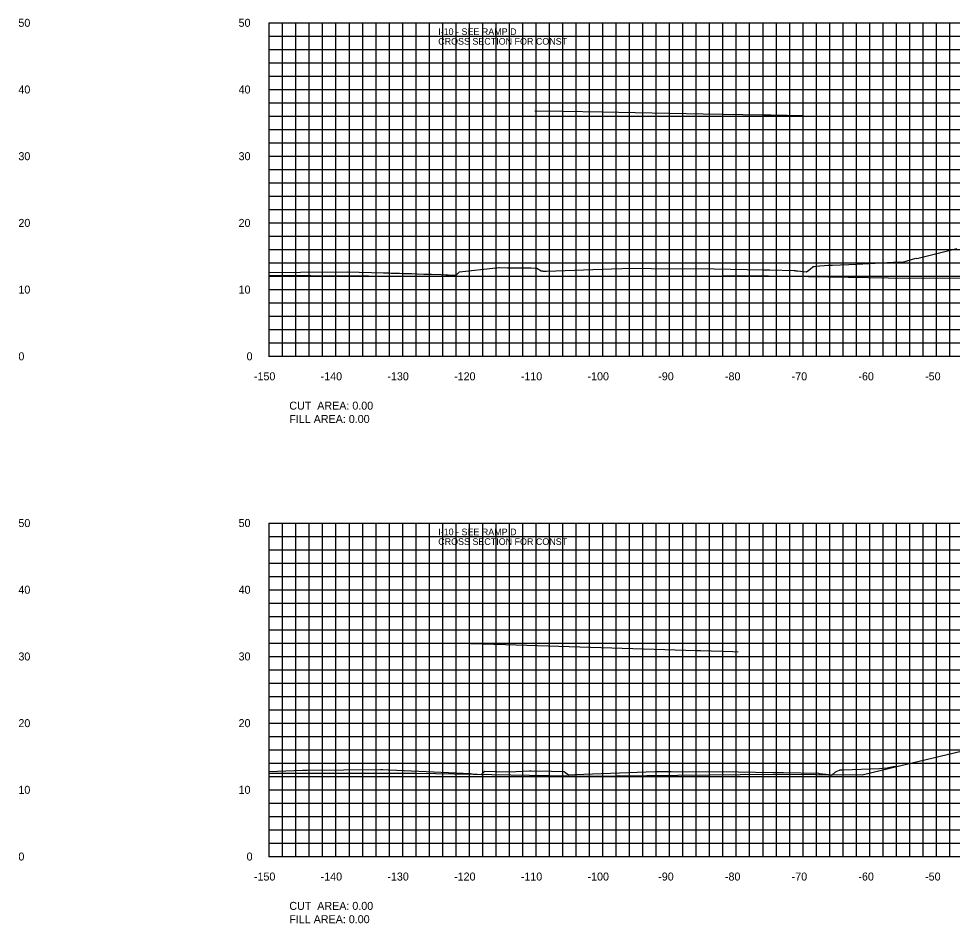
# Model space of a CAD drawing. Extents: x 1800880 to 1814006, y 250083 to 250560.
# Drawn here: x 1809583.4 to 1809723.4, y 250089.4 to 250225 of the extents above; entities that cross this region are included whole.
import ezdxf

# ---------------------------------------------------------------- set-up
doc = ezdxf.new("R2010")
doc.units = 0
for name, color, linetype in [('33', 7, 'Continuous'), ('CL-CNST', 7, 'Continuous'), ('DESIGN - DRAINAGE - Bridges', 7, 'Continuous'), ('DRAINAGETXT', 7, 'Continuous'), ('EPTEXT', 7, 'Continuous'), ('Level 46', 7, 'Continuous'), ('Level 62', 7, 'Continuous')]:
    doc.layers.add(name, color=color, linetype=linetype)

msp = doc.modelspace()

# ---------------------------------------------------------------- linework, layer by layer
at = {"layer": 'CL-CNST'}
for points in [[(1809621, 250187.01), (1809625.7, 250187.05), (1809632.67, 250187.08), (1809638.12, 250186.95), (1809638.37, 250186.94), (1809638.64, 250186.93), (1809638.94, 250186.92), (1809639.27, 250186.91), (1809639.64, 250186.9), (1809640.05, 250186.89), (1809640.52, 250186.87), (1809641.04, 250186.86), (1809641.65, 250186.84), (1809642.35, 250186.82), (1809643.17, 250186.79), (1809644.14, 250186.76), (1809645.31, 250186.72), (1809646.75, 250186.68), (1809647.48, 250186.65), (1809647.54, 250186.65), (1809647.65, 250186.65), (1809647.74, 250186.65), (1809647.82, 250186.64), (1809649.03, 250186.6), (1809649.19, 250186.77), (1809649.49, 250187.08), (1809654.96, 250187.68), (1809655.13, 250187.69), (1809655.39, 250187.72), (1809655.48, 250187.72), (1809656.7, 250187.7), (1809657.14, 250187.7), (1809657.46, 250187.7), (1809660.25, 250187.67), (1809661.11, 250187.65), (1809661.73, 250187.26), (1809661.78, 250187.22), (1809661.94, 250187.22), (1809661.95, 250187.22), (1809661.97, 250187.22), (1809661.99, 250187.21), (1809662.03, 250187.21), (1809662.07, 250187.21), (1809662.13, 250187.2), (1809662.22, 250187.2), (1809662.39, 250187.18), (1809662.56, 250187.17), (1809672.27, 250187.52), (1809675.54, 250187.63), (1809678.29, 250187.61), (1809687.68, 250187.55), (1809695.08, 250187.39), (1809696, 250187.37), (1809699.68, 250187.29), (1809699.71, 250187.28), (1809699.81, 250187.27), (1809699.91, 250187.26), (1809700, 250187.25), (1809700.08, 250187.25), (1809700.15, 250187.24), (1809701.5, 250187.07), (1809701.86, 250187.35), (1809702.12, 250187.54), (1809702.47, 250187.86), (1809702.52, 250187.9), (1809702.64, 250187.91), (1809702.67, 250187.91), (1809702.94, 250187.94), (1809704.79, 250188.07), (1809704.87, 250188.07), (1809705.28, 250188.07), (1809705.43, 250188.08), (1809709.07, 250188.24), (1809715.46, 250188.57), (1809715.79, 250188.56), (1809715.95, 250188.56), (1809717.9, 250189.12), (1809718.05, 250189.11), (1809724.06, 250190.61)], [(1809621, 250112.16), (1809625.98, 250112.36), (1809626.66, 250112.39), (1809637.66, 250112.47), (1809638, 250112.47), (1809638.8, 250112.44), (1809638.84, 250112.44), (1809639.02, 250112.43), (1809651.14, 250111.86), (1809651.68, 250111.8), (1809652.16, 250111.77), (1809652.78, 250111.71), (1809653.01, 250111.93), (1809653.32, 250112.21), (1809656.89, 250112.13), (1809660.02, 250112.3), (1809660.26, 250112.3), (1809663.28, 250112.25), (1809665.19, 250112.19), (1809665.47, 250111.99), (1809665.86, 250111.7), (1809666.79, 250111.71), (1809666.81, 250111.71), (1809670.78, 250111.86), (1809678.86, 250112.18), (1809681.22, 250112.17), (1809691.29, 250112.13), (1809696.47, 250112.04), (1809698.06, 250112.01), (1809703.3, 250111.92), (1809703.42, 250111.9), (1809703.74, 250111.85), (1809703.82, 250111.83), (1809703.98, 250111.82), (1809704.16, 250111.79), (1809704.29, 250111.77), (1809704.4, 250111.76), (1809704.49, 250111.75), (1809704.57, 250111.74), (1809704.63, 250111.73), (1809704.68, 250111.72), (1809704.73, 250111.72), (1809704.77, 250111.71), (1809704.8, 250111.71), (1809704.83, 250111.7), (1809704.86, 250111.7), (1809705.34, 250111.65), (1809705.84, 250112.06), (1809705.91, 250112.12), (1809705.97, 250112.2), (1809706.45, 250112.4), (1809706.53, 250112.42), (1809707, 250112.41), (1809712.45, 250112.61), (1809713.59, 250112.74), (1809713.81, 250112.77), (1809714.57, 250112.94), (1809715.03, 250112.94), (1809716.33, 250113.21), (1809726.79, 250115.75)]]:
    msp.add_lwpolyline(points, dxfattribs=at)
at = {"layer": 'DESIGN - DRAINAGE - Bridges'}
for p, q in [((1809620.94, 250224.43), (1809621, 250224.43)), ((1809621, 250174.43), (1809621, 250224.43)), ((1809620.94, 250214.43), (1809621, 250214.43)), ((1809620.94, 250204.43), (1809621, 250204.43)), ((1809620.94, 250194.43), (1809621, 250194.43)), ((1809620.94, 250184.43), (1809621, 250184.43)), ((1809620.94, 250174.43), (1809621, 250174.43)), ((1809621, 250174.43), (1809921, 250174.43)), ((1809621, 250174.37), (1809621, 250174.43)), ((1809631, 250174.37), (1809631, 250174.43)), ((1809641, 250174.37), (1809641, 250174.43)), ((1809651, 250174.37), (1809651, 250174.43)), ((1809661, 250174.37), (1809661, 250174.43)), ((1809671, 250174.37), (1809671, 250174.43)), ((1809681, 250174.37), (1809681, 250174.43)), ((1809691, 250174.37), (1809691, 250174.43)), ((1809701, 250174.37), (1809701, 250174.43)), ((1809711, 250174.37), (1809711, 250174.43)), ((1809721, 250174.37), (1809721, 250174.43)), ((1809620.94, 250149.43), (1809621, 250149.43)), ((1809621, 250099.43), (1809621, 250149.43)), ((1809620.94, 250139.43), (1809621, 250139.43)), ((1809620.94, 250129.43), (1809621, 250129.43)), ((1809620.94, 250119.43), (1809621, 250119.43)), ((1809620.94, 250109.43), (1809621, 250109.43)), ((1809620.94, 250099.43), (1809621, 250099.43)), ((1809621, 250099.43), (1809921, 250099.43)), ((1809621, 250099.37), (1809621, 250099.43)), ((1809631, 250099.37), (1809631, 250099.43)), ((1809641, 250099.37), (1809641, 250099.43)), ((1809651, 250099.37), (1809651, 250099.43)), ((1809661, 250099.37), (1809661, 250099.43)), ((1809671, 250099.37), (1809671, 250099.43)), ((1809681, 250099.37), (1809681, 250099.43)), ((1809691, 250099.37), (1809691, 250099.43)), ((1809701, 250099.37), (1809701, 250099.43)), ((1809711, 250099.37), (1809711, 250099.43)), ((1809721, 250099.37), (1809721, 250099.43))]:
    msp.add_line(p, q, dxfattribs=at)
at = {"layer": 'Level 46'}
for p, q in [((1809621, 250224.43), (1809921, 250224.43)), ((1809621, 250174.43), (1809621, 250224.43)), ((1809623, 250174.43), (1809623, 250224.43)), ((1809625, 250174.43), (1809625, 250224.43)), ((1809627, 250174.43), (1809627, 250224.43)), ((1809629, 250174.43), (1809629, 250224.43)), ((1809631, 250174.43), (1809631, 250224.43)), ((1809633, 250174.43), (1809633, 250224.43)), ((1809635, 250174.43), (1809635, 250224.43)), ((1809637, 250174.43), (1809637, 250224.43)), ((1809639, 250174.43), (1809639, 250224.43)), ((1809641, 250174.43), (1809641, 250224.43)), ((1809643, 250174.43), (1809643, 250224.43)), ((1809645, 250174.43), (1809645, 250224.43)), ((1809647, 250174.43), (1809647, 250224.43)), ((1809649, 250174.43), (1809649, 250224.43)), ((1809651, 250174.43), (1809651, 250224.43)), ((1809653, 250174.43), (1809653, 250224.43)), ((1809655, 250174.43), (1809655, 250224.43)), ((1809657, 250174.43), (1809657, 250224.43)), ((1809659, 250174.43), (1809659, 250224.43)), ((1809661, 250174.43), (1809661, 250224.43)), ((1809663, 250174.43), (1809663, 250224.43)), ((1809665, 250174.43), (1809665, 250224.43)), ((1809667, 250174.43), (1809667, 250224.43)), ((1809669, 250174.43), (1809669, 250224.43)), ((1809671, 250174.43), (1809671, 250224.43)), ((1809673, 250174.43), (1809673, 250224.43)), ((1809675, 250174.43), (1809675, 250224.43)), ((1809677, 250174.43), (1809677, 250224.43)), ((1809679, 250174.43), (1809679, 250224.43)), ((1809681, 250174.43), (1809681, 250224.43)), ((1809683, 250174.43), (1809683, 250224.43)), ((1809685, 250174.43), (1809685, 250224.43)), ((1809687, 250174.43), (1809687, 250224.43)), ((1809689, 250174.43), (1809689, 250224.43)), ((1809691, 250174.43), (1809691, 250224.43)), ((1809693, 250174.43), (1809693, 250224.43)), ((1809695, 250174.43), (1809695, 250224.43)), ((1809697, 250174.43), (1809697, 250224.43)), ((1809699, 250174.43), (1809699, 250224.43)), ((1809701, 250174.43), (1809701, 250224.43)), ((1809703, 250174.43), (1809703, 250224.43)), ((1809705, 250174.43), (1809705, 250224.43)), ((1809707, 250174.43), (1809707, 250224.43)), ((1809709, 250174.43), (1809709, 250224.43)), ((1809711, 250174.43), (1809711, 250224.43)), ((1809713, 250174.43), (1809713, 250224.43)), ((1809715, 250174.43), (1809715, 250224.43)), ((1809717, 250174.43), (1809717, 250224.43)), ((1809719, 250174.43), (1809719, 250224.43)), ((1809721, 250174.43), (1809721, 250224.43)), ((1809723, 250174.43), (1809723, 250224.43)), ((1809621, 250222.43), (1809921, 250222.43)), ((1809621, 250220.43), (1809921, 250220.43)), ((1809621, 250218.43), (1809921, 250218.43)), ((1809621, 250216.43), (1809921, 250216.43)), ((1809621, 250214.43), (1809921, 250214.43)), ((1809621, 250212.43), (1809921, 250212.43)), ((1809621, 250210.43), (1809921, 250210.43)), ((1809621, 250208.43), (1809921, 250208.43)), ((1809621, 250206.43), (1809921, 250206.43)), ((1809621, 250204.43), (1809921, 250204.43)), ((1809621, 250202.43), (1809921, 250202.43)), ((1809621, 250200.43), (1809921, 250200.43)), ((1809621, 250198.43), (1809921, 250198.43)), ((1809621, 250196.43), (1809921, 250196.43)), ((1809621, 250194.43), (1809921, 250194.43)), ((1809621, 250192.43), (1809921, 250192.43)), ((1809621, 250190.43), (1809921, 250190.43)), ((1809621, 250188.43), (1809921, 250188.43)), ((1809621, 250186.43), (1809921, 250186.43)), ((1809621, 250184.43), (1809921, 250184.43)), ((1809621, 250182.43), (1809921, 250182.43)), ((1809621, 250180.43), (1809921, 250180.43)), ((1809621, 250178.43), (1809921, 250178.43)), ((1809621, 250176.43), (1809921, 250176.43)), ((1809621, 250174.43), (1809921, 250174.43)), ((1809621, 250149.43), (1809921, 250149.43)), ((1809621, 250099.43), (1809621, 250149.43)), ((1809623, 250099.43), (1809623, 250149.43)), ((1809625, 250099.43), (1809625, 250149.43)), ((1809627, 250099.43), (1809627, 250149.43)), ((1809629, 250099.43), (1809629, 250149.43)), ((1809631, 250099.43), (1809631, 250149.43)), ((1809633, 250099.43), (1809633, 250149.43)), ((1809635, 250099.43), (1809635, 250149.43)), ((1809637, 250099.43), (1809637, 250149.43)), ((1809639, 250099.43), (1809639, 250149.43)), ((1809641, 250099.43), (1809641, 250149.43)), ((1809643, 250099.43), (1809643, 250149.43)), ((1809645, 250099.43), (1809645, 250149.43)), ((1809647, 250099.43), (1809647, 250149.43)), ((1809649, 250099.43), (1809649, 250149.43)), ((1809651, 250099.43), (1809651, 250149.43)), ((1809653, 250099.43), (1809653, 250149.43)), ((1809655, 250099.43), (1809655, 250149.43)), ((1809657, 250099.43), (1809657, 250149.43)), ((1809659, 250099.43), (1809659, 250149.43)), ((1809661, 250099.43), (1809661, 250149.43)), ((1809663, 250099.43), (1809663, 250149.43)), ((1809665, 250099.43), (1809665, 250149.43)), ((1809667, 250099.43), (1809667, 250149.43)), ((1809669, 250099.43), (1809669, 250149.43)), ((1809671, 250099.43), (1809671, 250149.43)), ((1809673, 250099.43), (1809673, 250149.43)), ((1809675, 250099.43), (1809675, 250149.43)), ((1809677, 250099.43), (1809677, 250149.43)), ((1809679, 250099.43), (1809679, 250149.43)), ((1809681, 250099.43), (1809681, 250149.43)), ((1809683, 250099.43), (1809683, 250149.43)), ((1809685, 250099.43), (1809685, 250149.43)), ((1809687, 250099.43), (1809687, 250149.43)), ((1809689, 250099.43), (1809689, 250149.43)), ((1809691, 250099.43), (1809691, 250149.43)), ((1809693, 250099.43), (1809693, 250149.43)), ((1809695, 250099.43), (1809695, 250149.43)), ((1809697, 250099.43), (1809697, 250149.43)), ((1809699, 250099.43), (1809699, 250149.43)), ((1809701, 250099.43), (1809701, 250149.43)), ((1809703, 250099.43), (1809703, 250149.43)), ((1809705, 250099.43), (1809705, 250149.43)), ((1809707, 250099.43), (1809707, 250149.43)), ((1809709, 250099.43), (1809709, 250149.43)), ((1809711, 250099.43), (1809711, 250149.43)), ((1809713, 250099.43), (1809713, 250149.43)), ((1809715, 250099.43), (1809715, 250149.43)), ((1809717, 250099.43), (1809717, 250149.43)), ((1809719, 250099.43), (1809719, 250149.43)), ((1809721, 250099.43), (1809721, 250149.43)), ((1809723, 250099.43), (1809723, 250149.43)), ((1809621, 250147.43), (1809921, 250147.43)), ((1809621, 250145.43), (1809921, 250145.43)), ((1809621, 250143.43), (1809921, 250143.43)), ((1809621, 250141.43), (1809921, 250141.43)), ((1809621, 250139.43), (1809921, 250139.43)), ((1809621, 250137.43), (1809921, 250137.43)), ((1809621, 250135.43), (1809921, 250135.43)), ((1809621, 250133.43), (1809921, 250133.43)), ((1809621, 250131.43), (1809921, 250131.43)), ((1809621, 250129.43), (1809921, 250129.43)), ((1809621, 250127.43), (1809921, 250127.43)), ((1809621, 250125.43), (1809921, 250125.43)), ((1809621, 250123.43), (1809921, 250123.43)), ((1809621, 250121.43), (1809921, 250121.43)), ((1809621, 250119.43), (1809921, 250119.43)), ((1809621, 250117.43), (1809921, 250117.43)), ((1809621, 250115.43), (1809921, 250115.43)), ((1809621, 250113.43), (1809921, 250113.43)), ((1809621, 250111.43), (1809921, 250111.43)), ((1809621, 250109.43), (1809921, 250109.43)), ((1809621, 250107.43), (1809921, 250107.43)), ((1809621, 250105.43), (1809921, 250105.43)), ((1809621, 250103.43), (1809921, 250103.43)), ((1809621, 250101.43), (1809921, 250101.43)), ((1809621, 250099.43), (1809921, 250099.43))]:
    msp.add_line(p, q, dxfattribs=at)
at = {"layer": 'Level 62'}
msp.add_line((1809709.84, 250111.68), (1809715.68, 250113.08), dxfattribs=at)
for points in [[(1809660.82, 250211.24), (1809665.06, 250211.17), (1809670.87, 250211.06), (1809675.82, 250210.98), (1809686.05, 250210.8), (1809694.99, 250210.64), (1809696.22, 250210.62), (1809701.02, 250210.53)], [(1809621, 250186.58), (1809633.48, 250186.5), (1809635.86, 250186.5), (1809661.24, 250186.43), (1809666.01, 250186.45), (1809688.99, 250186.47), (1809695.84, 250186.51), (1809716.75, 250186.15), (1809725.4, 250186.2), (1809744.5, 250186.4), (1809762.12, 250186.29), (1809772.26, 250186.35), (1809789.71, 250186.64), (1809800.01, 250186.71), (1809817.25, 250186.24), (1809827.77, 250186.3), (1809853.03, 250185.43), (1809855.53, 250185.44), (1809881.36, 250185.44), (1809883.28, 250185.45), (1809909.23, 250185.45), (1809911.04, 250185.46), (1809921, 250185.46)], [(1809651.14, 250131.39), (1809656.42, 250131.22), (1809661.18, 250131.07), (1809685.03, 250130.33), (1809685.25, 250130.32), (1809685.61, 250130.31), (1809690.47, 250130.16), (1809691.27, 250130.14)], [(1809621, 250111.91), (1809640.77, 250111.93), (1809643.05, 250111.94), (1809668.52, 250111.49), (1809672.9, 250111.52), (1809696.28, 250111.77), (1809709.84, 250111.68)]]:
    msp.add_lwpolyline(points, dxfattribs=at)

# ---------------------------------------------------------------- texts
for s, p in [('-150', (1809618.7, 250170.83)), ('-140', (1809628.7, 250170.83)), ('-130', (1809638.7, 250170.83)), ('-120', (1809648.7, 250170.83)), ('-110', (1809658.7, 250170.83)), ('-100', (1809668.7, 250170.83)), ('-90', (1809679.3, 250170.83)), ('-80', (1809689.3, 250170.83)), ('-70', (1809699.3, 250170.83)), ('-60', (1809709.3, 250170.83)), ('-50', (1809719.3, 250170.83)), ('-150', (1809618.7, 250095.83)), ('-140', (1809628.7, 250095.83)), ('-130', (1809638.7, 250095.83)), ('-120', (1809648.7, 250095.83)), ('-110', (1809658.7, 250095.83)), ('-100', (1809668.7, 250095.83)), ('-90', (1809679.3, 250095.83)), ('-80', (1809689.3, 250095.83)), ('-70', (1809699.3, 250095.83)), ('-60', (1809709.3, 250095.83)), ('-50', (1809719.3, 250095.83))]:
    msp.add_text(s, height=1.2).set_placement(p)
at = {"layer": '33'}
for s, p in [('50', (1809583.4, 250223.83)), ('50', (1809616.4, 250223.83)), ('40', (1809583.4, 250213.83)), ('40', (1809616.4, 250213.83)), ('30', (1809583.4, 250203.83)), ('30', (1809616.4, 250203.83)), ('20', (1809583.4, 250193.83)), ('20', (1809616.4, 250193.83)), ('10', (1809583.4, 250183.83)), ('10', (1809616.4, 250183.83)), ('0', (1809583.4, 250173.83)), ('0', (1809617.6, 250173.83)), ('50', (1809583.4, 250148.83)), ('50', (1809616.4, 250148.83)), ('40', (1809583.4, 250138.83)), ('40', (1809616.4, 250138.83)), ('30', (1809583.4, 250128.83)), ('30', (1809616.4, 250128.83)), ('20', (1809583.4, 250118.83)), ('20', (1809616.4, 250118.83)), ('10', (1809583.4, 250108.83)), ('10', (1809616.4, 250108.83)), ('0', (1809583.4, 250098.83)), ('0', (1809617.6, 250098.83))]:
    msp.add_text(s, height=1.2, dxfattribs=at).set_placement(p)
at = {"layer": 'DESIGN - DRAINAGE - Bridges'}
for p in [(1809621, 250174.43), (1809621, 250099.43)]:
    msp.add_text('-', height=0.0001, dxfattribs=at).set_placement(p)
at = {"layer": 'DRAINAGETXT'}
for s, p in [('CUT  AREA: 0.00', (1809624, 250166.43)), ('FILL AREA: 0.00', (1809624, 250164.43)), ('CUT  AREA: 0.00', (1809624, 250091.43)), ('FILL AREA: 0.00', (1809624, 250089.43))]:
    msp.add_text(s, height=1.2, dxfattribs=at).set_placement(p)
at = {"layer": 'EPTEXT'}
for s, p in [('I-10 - SEE RAMP D', (1809646.32, 250222.6)), ('CROSS SECTION FOR CONST ', (1809646.32, 250221.15)), ('I-10 - SEE RAMP D', (1809646.32, 250147.6)), ('CROSS SECTION FOR CONST ', (1809646.32, 250146.15))]:
    msp.add_text(s, height=1, dxfattribs=at).set_placement(p)

doc.saveas('drawing.dxf')
